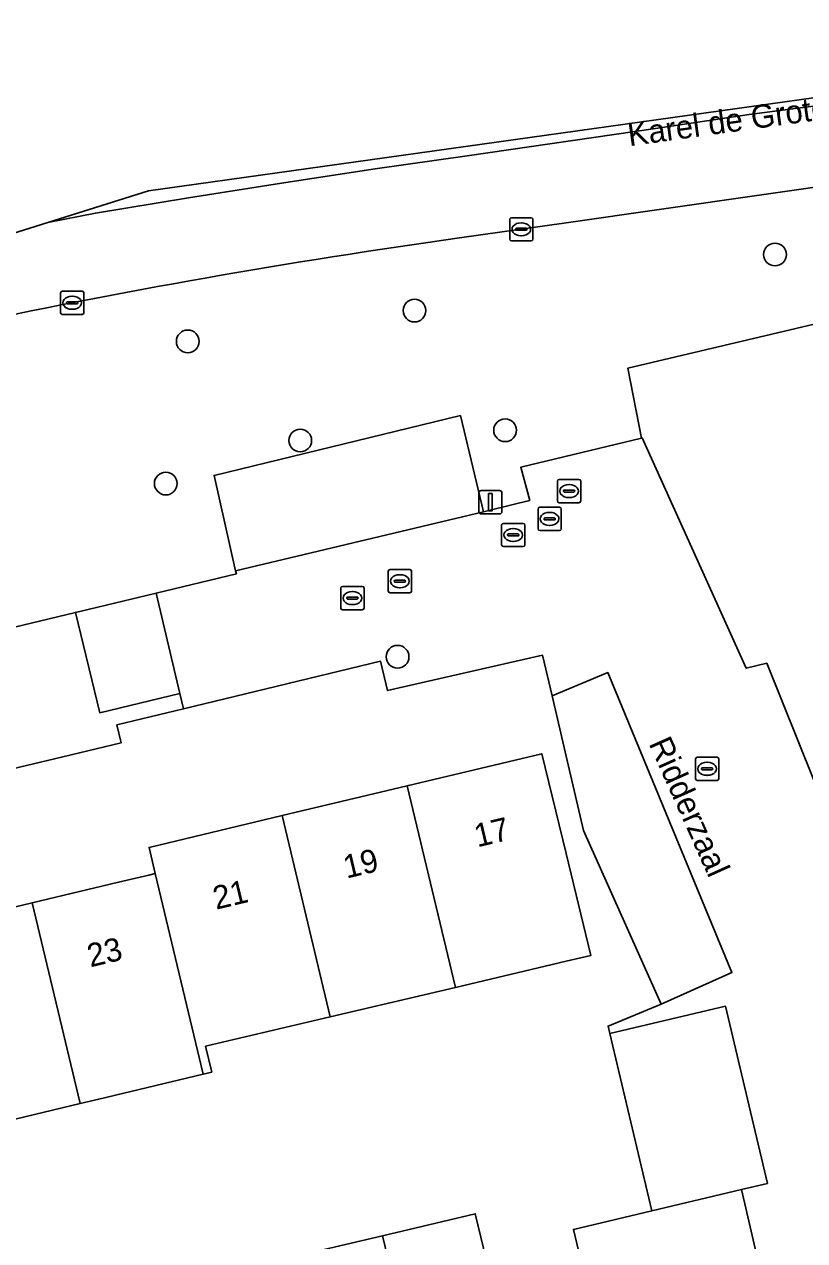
# Model space of a CAD drawing. Extents: x 158031 to 159244, y 380104 to 381214.
# Drawn here: x 158476.7 to 158510.3, y 381089.3 to 381141.6 of the extents above; entities that cross this region are included whole.
import ezdxf

# ---------------------------------------------------------------- set-up
doc = ezdxf.new("R2010")
doc.units = 0
for name, color, linetype in [('IMGEO_Berm_groen', 7, 'Continuous'), ('IMGEO_Boom', 7, 'Continuous'), ('IMGEO_Brandkraan', 7, 'Continuous'), ('IMGEO_Erf', 7, 'Continuous'), ('IMGEO_Kolk', 7, 'Continuous'), ('IMGEO_Lichtmast', 7, 'Continuous'), ('IMGEO_Openbare_ruimte_label', 7, 'Continuous'), ('IMGEO_Pand', 7, 'Continuous'), ('IMGEO_Pand_nummerreeks', 7, 'Continuous'), ('IMGEO_Parkeervlak_open', 7, 'Continuous'), ('IMGEO_Rijbaan_lokaal_open', 7, 'Continuous'), ('IMGEO_Rijbaan_regionaal_gesloten', 7, 'Continuous'), ('IMGEO_Rioolput', 7, 'Continuous'), ('IMGEO_Voetpad_open', 7, 'Continuous')]:
    doc.layers.add(name, color=color, linetype=linetype)

msp = doc.modelspace()

# ---------------------------------------------------------------- linework, layer by layer
at = {"layer": 'IMGEO_Berm_groen'}
for points in [[(158484.857, 381122.233), (158495.457, 381124.806), (158496.445, 381120.668), (158497.894, 381121.024), (158498.435, 381121.157), (158498.052, 381122.583), (158503.237, 381123.834), (158502.657, 381126.852), (158519.422, 381130.809), (158528.229, 381131.702), (158530.795, 381132.309), (158530.217, 381134.084), (158525.504, 381133.396), (158525.016, 381136.676), (158500, 381133.101), (158495.418, 381132.446)], [(158437.546, 381110.54), (158456.233, 381114.875), (158456.671, 381112.678), (158475.289, 381117.043), (158475.587, 381115.539), (158476.628, 381115.789), (158478.895, 381116.334), (158479.493, 381116.478), (158482.371, 381117.17), (158485.815, 381117.998), (158485.785, 381118.132), (158484.857, 381122.233)]]:
    msp.add_lwpolyline(points, dxfattribs=at)
msp.add_arc((158538.728, 380822.275), 313.18, 97.94889, 102.00295, dxfattribs=at)
at = {"layer": 'IMGEO_Boom'}
for centre in [(158508.986, 381131.736), (158493.479, 381129.321), (158483.723, 381127.997), (158497.377, 381124.173), (158488.564, 381123.733), (158482.779, 381121.881), (158492.752, 381114.431)]:
    msp.add_circle(centre, 0.489, dxfattribs=at)
at = {"layer": 'IMGEO_Brandkraan'}
for p, q in [((158492.427, 381118.18), (158493.279, 381118.18)), ((158492.352, 381117.254), (158492.352, 381118.106)), ((158492.611, 381117.674), (158492.611, 381117.686)), ((158493.049, 381117.637), (158492.651, 381117.637)), ((158492.654, 381117.723), (158493.052, 381117.723)), ((158492.84, 381117.96), (158492.865, 381117.96)), ((158493.095, 381117.686), (158493.095, 381117.674)), ((158493.353, 381118.106), (158493.353, 381117.254)), ((158493.279, 381117.18), (158492.427, 381117.18)), ((158492.863, 381117.4), (158492.838, 381117.4))]:
    msp.add_line(p, q, dxfattribs=at)
for points in [[(158492.427, 381118.18), (158493.279, 381118.18)], [(158492.352, 381117.254), (158492.352, 381118.106)], [(158493.353, 381118.106), (158493.353, 381117.254)], [(158493.279, 381117.18), (158492.427, 381117.18)]]:
    msp.add_lwpolyline(points, dxfattribs=at)
for centre, radius, start, end in [((158492.429, 381118.104), 0.0765, 91.552, 178.448), ((158492.429, 381118.104), 0.0765, 91.552, 178.448), ((158493.277, 381118.104), 0.0765, 1.552, 88.448), ((158493.277, 381118.104), 0.0765, 1.552, 88.448), ((158492.651, 381117.683), 0.0403, 85.8775, 175.7526), ((158492.648, 381117.673), 0.0366, 178.938, 274.7102), ((158493.052, 381117.68), 0.043, 264.8664, 352.4533), ((158493.056, 381117.685), 0.0386, 1.7309, 96.639), ((158492.429, 381117.256), 0.0765, 181.552, 268.448), ((158492.429, 381117.256), 0.0765, 181.552, 268.448), ((158493.277, 381117.256), 0.0765, 271.552, 358.448), ((158493.277, 381117.256), 0.0765, 271.552, 358.448)]:
    msp.add_arc(centre, radius, start, end, dxfattribs=at)
for centre, major_axis, ratio, start_param, end_param in [((158492.839, 381117.68), (-0.387, 0.002), 0.722429, 4.712389, 7.853982), ((158492.864, 381117.68), (-0.39, 0.002), 0.717154, 1.570796, 4.712389)]:
    msp.add_ellipse(centre, major_axis=major_axis, ratio=ratio, start_param=start_param, end_param=end_param, dxfattribs=at)
at = {"layer": 'IMGEO_Erf'}
for points in [[(158519.422, 381130.809), (158502.657, 381126.852), (158503.237, 381123.834), (158503.277, 381123.844), (158507.752, 381113.932), (158508.633, 381114.152), (158510.661, 381109.122)], [(158500.529, 381088.887), (158500.314, 381089.796), (158503.682, 381090.593), (158501.881, 381098.216), (158501.804, 381098.543), (158504.088, 381099.489), (158500.747, 381106.948), (158500, 381110.151), (158499.394, 381112.75), (158498.987, 381114.494), (158492.323, 381112.972), (158492.021, 381114.237), (158483.543, 381112.187), (158480.679, 381111.494), (158480.858, 381110.722), (158477.995, 381110.041), (158470.208, 381108.189), (158469.945, 381109.353), (158464.345, 381108.005), (158464.06, 381109.04), (158447.187, 381105.029)], [(158471.484, 381102.516), (158477.028, 381103.839), (158480.75, 381104.727), (158482.057, 381105.039), (158482.327, 381105.103), (158482.058, 381106.226), (158487.785, 381107.593), (158493.17, 381108.879), (158498.955, 381110.26), (158500, 381105.971), (158501.07, 381101.579), (158500, 381101.327), (158495.244, 381100.207), (158489.855, 381098.938), (158484.493, 381097.676), (158484.76, 381096.559), (158484.392, 381096.471), (158479.897, 381095.398), (158479.093, 381095.206), (158473.549, 381093.883)], [(158488.003, 381088.553), (158492.107, 381089.523), (158496.095, 381090.467), (158496.684, 381087.977)]]:
    msp.add_lwpolyline(points, dxfattribs=at)
at = {"layer": 'IMGEO_Kolk'}
for p, q in [((158497.573, 381132.393), (158497.573, 381133.245)), ((158497.648, 381133.319), (158498.5, 381133.319)), ((158497.832, 381132.813), (158497.832, 381132.825)), ((158497.875, 381132.862), (158498.273, 381132.862)), ((158498.061, 381133.099), (158498.086, 381133.099)), ((158498.316, 381132.825), (158498.316, 381132.813)), ((158498.574, 381133.245), (158498.574, 381132.393)), ((158498.5, 381132.319), (158497.648, 381132.319)), ((158498.27, 381132.776), (158497.872, 381132.776)), ((158498.084, 381132.539), (158498.059, 381132.539)), ((158478.254, 381129.232), (158478.254, 381130.084)), ((158478.329, 381130.158), (158479.181, 381130.158)), ((158478.556, 381129.701), (158478.954, 381129.701)), ((158478.742, 381129.938), (158478.767, 381129.938)), ((158479.255, 381130.084), (158479.255, 381129.232)), ((158479.181, 381129.158), (158478.329, 381129.158)), ((158478.513, 381129.652), (158478.513, 381129.664)), ((158478.951, 381129.615), (158478.553, 381129.615)), ((158478.765, 381129.378), (158478.74, 381129.378)), ((158478.997, 381129.664), (158478.997, 381129.652)), ((158490.306, 381116.527), (158490.306, 381117.379)), ((158490.381, 381117.453), (158491.233, 381117.453)), ((158490.794, 381117.233), (158490.819, 381117.233)), ((158491.307, 381117.379), (158491.307, 381116.527)), ((158490.565, 381116.947), (158490.565, 381116.959)), ((158491.003, 381116.91), (158490.605, 381116.91)), ((158490.608, 381116.996), (158491.006, 381116.996)), ((158490.817, 381116.673), (158490.792, 381116.673)), ((158491.049, 381116.959), (158491.049, 381116.947)), ((158491.233, 381116.453), (158490.381, 381116.453)), ((158505.565, 381109.182), (158505.565, 381110.034)), ((158505.64, 381110.108), (158506.492, 381110.108)), ((158506.053, 381109.888), (158506.078, 381109.888)), ((158506.566, 381110.034), (158506.566, 381109.182)), ((158505.824, 381109.602), (158505.824, 381109.614)), ((158506.262, 381109.565), (158505.864, 381109.565)), ((158505.867, 381109.651), (158506.265, 381109.651)), ((158506.076, 381109.328), (158506.051, 381109.328)), ((158506.308, 381109.614), (158506.308, 381109.602)), ((158506.492, 381109.108), (158505.64, 381109.108))]:
    msp.add_line(p, q, dxfattribs=at)
for points in [[(158497.573, 381132.393), (158497.573, 381133.245)], [(158497.648, 381133.319), (158498.5, 381133.319)], [(158498.574, 381133.245), (158498.574, 381132.393)], [(158498.5, 381132.319), (158497.648, 381132.319)], [(158478.254, 381129.232), (158478.254, 381130.084)], [(158478.329, 381130.158), (158479.181, 381130.158)], [(158479.255, 381130.084), (158479.255, 381129.232)], [(158479.181, 381129.158), (158478.329, 381129.158)], [(158490.306, 381116.527), (158490.306, 381117.379)], [(158490.381, 381117.453), (158491.233, 381117.453)], [(158491.307, 381117.379), (158491.307, 381116.527)], [(158491.233, 381116.453), (158490.381, 381116.453)], [(158505.565, 381109.182), (158505.565, 381110.034)], [(158505.64, 381110.108), (158506.492, 381110.108)], [(158506.566, 381110.034), (158506.566, 381109.182)], [(158506.492, 381109.108), (158505.64, 381109.108)]]:
    msp.add_lwpolyline(points, dxfattribs=at)
for centre, radius, start, end in [((158497.65, 381133.243), 0.0765, 91.552, 178.448), ((158497.65, 381133.243), 0.0765, 91.552, 178.448), ((158497.872, 381132.822), 0.0403, 85.8775, 175.7526), ((158497.869, 381132.812), 0.0366, 178.938, 274.7102), ((158498.273, 381132.819), 0.043, 264.8664, 352.4533), ((158498.277, 381132.824), 0.0386, 1.7309, 96.639), ((158498.498, 381133.243), 0.0765, 1.552, 88.448), ((158498.498, 381133.243), 0.0765, 1.552, 88.448), ((158497.65, 381132.395), 0.0765, 181.552, 268.448), ((158497.65, 381132.395), 0.0765, 181.552, 268.448), ((158498.498, 381132.395), 0.0765, 271.552, 358.448), ((158498.498, 381132.395), 0.0765, 271.552, 358.448), ((158478.331, 381130.082), 0.0765, 91.552, 178.448), ((158478.331, 381130.082), 0.0765, 91.552, 178.448), ((158478.553, 381129.661), 0.0403, 85.8775, 175.7526), ((158478.958, 381129.663), 0.0386, 1.7309, 96.639), ((158479.179, 381130.082), 0.0765, 1.552, 88.448), ((158479.179, 381130.082), 0.0765, 1.552, 88.448), ((158478.331, 381129.234), 0.0765, 181.552, 268.448), ((158478.331, 381129.234), 0.0765, 181.552, 268.448), ((158478.55, 381129.651), 0.0366, 178.938, 274.7102), ((158478.954, 381129.658), 0.043, 264.8664, 352.4533), ((158479.179, 381129.234), 0.0765, 271.552, 358.448), ((158479.179, 381129.234), 0.0765, 271.552, 358.448), ((158490.383, 381117.377), 0.0765, 91.552, 178.448), ((158490.383, 381117.377), 0.0765, 91.552, 178.448), ((158491.231, 381117.377), 0.0765, 1.552, 88.448), ((158491.231, 381117.377), 0.0765, 1.552, 88.448), ((158490.605, 381116.956), 0.0403, 85.8775, 175.7526), ((158490.602, 381116.946), 0.0366, 178.938, 274.7102), ((158491.006, 381116.953), 0.043, 264.8664, 352.4533), ((158491.01, 381116.958), 0.0386, 1.7309, 96.639), ((158490.383, 381116.529), 0.0765, 181.552, 268.448), ((158490.383, 381116.529), 0.0765, 181.552, 268.448), ((158491.231, 381116.529), 0.0765, 271.552, 358.448), ((158491.231, 381116.529), 0.0765, 271.552, 358.448), ((158505.642, 381110.032), 0.0765, 91.552, 178.448), ((158505.642, 381110.032), 0.0765, 91.552, 178.448), ((158506.49, 381110.032), 0.0765, 1.552, 88.448), ((158506.49, 381110.032), 0.0765, 1.552, 88.448), ((158505.864, 381109.611), 0.0403, 85.8775, 175.7526), ((158505.861, 381109.601), 0.0366, 178.938, 274.7102), ((158506.265, 381109.608), 0.043, 264.8664, 352.4533), ((158506.269, 381109.613), 0.0386, 1.7309, 96.639), ((158505.642, 381109.184), 0.0765, 181.552, 268.448), ((158505.642, 381109.184), 0.0765, 181.552, 268.448), ((158506.49, 381109.184), 0.0765, 271.552, 358.448), ((158506.49, 381109.184), 0.0765, 271.552, 358.448)]:
    msp.add_arc(centre, radius, start, end, dxfattribs=at)
for centre, major_axis, ratio, start_param, end_param in [((158498.06, 381132.819), (-0.387, 0.002), 0.722429, 4.712389, 7.853982), ((158498.085, 381132.819), (-0.39, 0.002), 0.717154, 1.570796, 4.712389), ((158478.741, 381129.658), (-0.387, 0.002), 0.722429, 4.712389, 7.853982), ((158478.766, 381129.658), (-0.39, 0.002), 0.717154, 1.570796, 4.712389), ((158490.793, 381116.953), (-0.387, 0.002), 0.722429, 4.712389, 7.853982), ((158490.818, 381116.953), (-0.39, 0.002), 0.717154, 1.570796, 4.712389), ((158506.052, 381109.608), (-0.387, 0.002), 0.722429, 4.712389, 7.853982), ((158506.077, 381109.608), (-0.39, 0.002), 0.717154, 1.570796, 4.712389)]:
    msp.add_ellipse(centre, major_axis=major_axis, ratio=ratio, start_param=start_param, end_param=end_param, dxfattribs=at)
at = {"layer": 'IMGEO_Lichtmast'}
for p, q in [((158496.247, 381120.677), (158496.247, 381121.477)), ((158496.247, 381121.477), (158496.247, 381120.677)), ((158496.347, 381121.577), (158497.137, 381121.577)), ((158497.137, 381121.577), (158496.347, 381121.577)), ((158497.237, 381121.477), (158497.237, 381120.677)), ((158497.237, 381120.677), (158497.237, 381121.477)), ((158497.137, 381120.577), (158496.347, 381120.577)), ((158496.347, 381120.577), (158497.137, 381120.577))]:
    msp.add_line(p, q, dxfattribs=at)
msp.add_lwpolyline([(158496.667, 381121.452), (158496.817, 381121.452), (158496.817, 381120.702), (158496.667, 381120.702), (158496.667, 381121.452)], dxfattribs=at)
for centre, start, end in [((158496.347, 381121.477), 90, 180), ((158496.347, 381121.477), 90, 180), ((158497.137, 381121.477), 0, 90), ((158497.137, 381121.477), 360, 90), ((158496.347, 381120.677), 180, 270), ((158496.347, 381120.677), 180, 270), ((158497.137, 381120.677), 270, 0), ((158497.137, 381120.677), 270, 0)]:
    msp.add_arc(centre, 0.1, start, end, dxfattribs=at)
at = {"layer": 'IMGEO_Pand'}
for points in [[(158495.244, 381100.207), (158500, 381101.327), (158501.07, 381101.579), (158500, 381105.971), (158498.955, 381110.26), (158493.17, 381108.879)], [(158487.785, 381107.593), (158489.855, 381098.938), (158495.244, 381100.207), (158493.17, 381108.879)], [(158487.785, 381107.593), (158482.058, 381106.226), (158482.327, 381105.103), (158484.392, 381096.471), (158484.76, 381096.559), (158484.493, 381097.676), (158489.855, 381098.938)], [(158482.327, 381105.103), (158482.057, 381105.039), (158480.75, 381104.727), (158477.028, 381103.839), (158479.093, 381095.206), (158479.897, 381095.398), (158484.392, 381096.471)], [(158477.028, 381103.839), (158471.484, 381102.516), (158473.549, 381093.883), (158479.093, 381095.206)], [(158507.539, 381091.506), (158503.682, 381090.593), (158500.314, 381089.796), (158500.529, 381088.887), (158501.014, 381086.838), (158508.239, 381088.547)], [(158492.107, 381089.523), (158492.702, 381087.035), (158496.684, 381087.977), (158496.095, 381090.467)], [(158492.107, 381089.523), (158488.003, 381088.553), (158488.593, 381086.063), (158492.702, 381087.035)]]:
    msp.add_lwpolyline(points, close=True, dxfattribs=at)
at = {"layer": 'IMGEO_Parkeervlak_open'}
for points in [[(158495.457, 381124.806), (158484.857, 381122.233), (158485.785, 381118.132), (158496.445, 381120.668)], [(158501.802, 381113.745), (158499.394, 381112.75), (158500, 381110.151), (158500.747, 381106.948), (158504.088, 381099.489), (158507.13, 381100.852)], [(158501.881, 381098.216), (158503.682, 381090.593), (158507.539, 381091.506), (158508.658, 381091.771), (158507.67, 381095.946), (158506.854, 381099.393)]]:
    msp.add_lwpolyline(points, close=True, dxfattribs=at)
at = {"layer": 'IMGEO_Rijbaan_lokaal_open'}
msp.add_lwpolyline([(158479.493, 381116.478), (158478.895, 381116.334), (158479.94, 381112.019), (158483.391, 381112.844), (158482.371, 381117.17)], close=True, dxfattribs=at)
at = {"layer": 'IMGEO_Rijbaan_regionaal_gesloten'}
for points in [[(158495.418, 381132.446), (158500, 381133.101), (158525.016, 381136.676), (158531.183, 381137.564), (158533.862, 381137.95), (158533.347, 381141.343), (158527.812, 381140.623), (158524.487, 381140.134), (158523.867, 381140.043), (158519.85, 381139.453), (158515.884, 381138.87), (158511.845, 381138.276), (158507.878, 381137.764), (158503.852, 381137.154), (158495.738, 381135.984), (158491.791, 381135.415), (158487.761, 381134.806), (158483.752, 381134.18), (158479.749, 381133.519), (158477.712, 381133.114), (158427.759, 381117.397)], [(158477.712, 381133.114), (158479.749, 381133.519), (158483.752, 381134.18), (158487.761, 381134.806), (158491.791, 381135.415), (158495.738, 381135.984), (158503.852, 381137.154), (158507.878, 381137.764), (158511.845, 381138.276), (158515.884, 381138.87), (158519.85, 381139.453), (158523.867, 381140.043), (158524.487, 381140.134), (158527.812, 381140.623), (158533.347, 381141.343), (158533.302, 381141.638), (158482.036, 381134.474), (158477.712, 381133.114)]]:
    msp.add_lwpolyline(points, dxfattribs=at)
msp.add_arc((158538.728, 380822.275), 313.18, 97.94889, 102.00295, dxfattribs=at)
at = {"layer": 'IMGEO_Rioolput'}
for p, q in [((158499.626, 381121.131), (158499.626, 381121.983)), ((158499.701, 381122.057), (158500.553, 381122.057)), ((158500.114, 381121.837), (158500.139, 381121.837)), ((158500.627, 381121.983), (158500.627, 381121.131)), ((158499.885, 381121.551), (158499.885, 381121.563)), ((158500.323, 381121.514), (158499.925, 381121.514)), ((158499.928, 381121.6), (158500.326, 381121.6)), ((158500.369, 381121.563), (158500.369, 381121.551)), ((158498.791, 381119.933), (158498.791, 381120.785)), ((158498.866, 381120.859), (158499.718, 381120.859)), ((158500.553, 381121.057), (158499.701, 381121.057)), ((158499.792, 381120.785), (158499.792, 381119.933)), ((158500.137, 381121.277), (158500.112, 381121.277)), ((158499.05, 381120.353), (158499.05, 381120.365)), ((158499.488, 381120.316), (158499.09, 381120.316)), ((158499.093, 381120.402), (158499.491, 381120.402)), ((158499.279, 381120.639), (158499.304, 381120.639)), ((158499.534, 381120.365), (158499.534, 381120.353)), ((158497.227, 381119.242), (158497.227, 381120.094)), ((158497.302, 381120.168), (158498.154, 381120.168)), ((158497.715, 381119.948), (158497.74, 381119.948)), ((158498.228, 381120.094), (158498.228, 381119.242)), ((158499.718, 381119.859), (158498.866, 381119.859)), ((158499.302, 381120.079), (158499.277, 381120.079)), ((158497.486, 381119.662), (158497.486, 381119.674)), ((158497.924, 381119.625), (158497.526, 381119.625)), ((158497.529, 381119.711), (158497.927, 381119.711)), ((158497.738, 381119.388), (158497.713, 381119.388)), ((158497.97, 381119.674), (158497.97, 381119.662)), ((158498.154, 381119.168), (158497.302, 381119.168))]:
    msp.add_line(p, q, dxfattribs=at)
for points in [[(158499.626, 381121.131), (158499.626, 381121.983)], [(158499.701, 381122.057), (158500.553, 381122.057)], [(158500.627, 381121.983), (158500.627, 381121.131)], [(158498.791, 381119.933), (158498.791, 381120.785)], [(158498.866, 381120.859), (158499.718, 381120.859)], [(158500.553, 381121.057), (158499.701, 381121.057)], [(158499.792, 381120.785), (158499.792, 381119.933)], [(158497.227, 381119.242), (158497.227, 381120.094)], [(158497.302, 381120.168), (158498.154, 381120.168)], [(158498.228, 381120.094), (158498.228, 381119.242)], [(158499.718, 381119.859), (158498.866, 381119.859)], [(158498.154, 381119.168), (158497.302, 381119.168)]]:
    msp.add_lwpolyline(points, dxfattribs=at)
for centre, radius, start, end in [((158499.703, 381121.981), 0.0765, 91.552, 178.448), ((158499.703, 381121.981), 0.0765, 91.552, 178.448), ((158500.551, 381121.981), 0.0765, 1.552, 88.448), ((158500.551, 381121.981), 0.0765, 1.552, 88.448), ((158499.925, 381121.56), 0.0403, 85.8775, 175.7526), ((158499.922, 381121.55), 0.0366, 178.938, 274.7102), ((158500.326, 381121.557), 0.043, 264.8664, 352.4533), ((158500.33, 381121.562), 0.0386, 1.7309, 96.639), ((158498.868, 381120.783), 0.0765, 91.552, 178.448), ((158498.868, 381120.783), 0.0765, 91.552, 178.448), ((158499.703, 381121.133), 0.0765, 181.552, 268.448), ((158499.703, 381121.133), 0.0765, 181.552, 268.448), ((158499.716, 381120.783), 0.0765, 1.552, 88.448), ((158499.716, 381120.783), 0.0765, 1.552, 88.448), ((158500.551, 381121.133), 0.0765, 271.552, 358.448), ((158500.551, 381121.133), 0.0765, 271.552, 358.448), ((158499.09, 381120.362), 0.0403, 85.8775, 175.7526), ((158499.087, 381120.352), 0.0366, 178.938, 274.7102), ((158499.491, 381120.359), 0.043, 264.8664, 352.4533), ((158499.495, 381120.364), 0.0386, 1.7309, 96.639), ((158497.304, 381120.092), 0.0765, 91.552, 178.448), ((158497.304, 381120.092), 0.0765, 91.552, 178.448), ((158498.152, 381120.092), 0.0765, 1.552, 88.448), ((158498.152, 381120.092), 0.0765, 1.552, 88.448), ((158498.868, 381119.935), 0.0765, 181.552, 268.448), ((158498.868, 381119.935), 0.0765, 181.552, 268.448), ((158499.716, 381119.935), 0.0765, 271.552, 358.448), ((158499.716, 381119.935), 0.0765, 271.552, 358.448), ((158497.304, 381119.244), 0.0765, 181.552, 268.448), ((158497.304, 381119.244), 0.0765, 181.552, 268.448), ((158497.526, 381119.671), 0.0403, 85.8775, 175.7526), ((158497.523, 381119.661), 0.0366, 178.938, 274.7102), ((158497.927, 381119.668), 0.043, 264.8664, 352.4533), ((158497.931, 381119.673), 0.0386, 1.7309, 96.639), ((158498.152, 381119.244), 0.0765, 271.552, 358.448), ((158498.152, 381119.244), 0.0765, 271.552, 358.448)]:
    msp.add_arc(centre, radius, start, end, dxfattribs=at)
for centre, major_axis, ratio, start_param, end_param in [((158500.113, 381121.557), (-0.387, 0.002), 0.722429, 4.712389, 7.853982), ((158500.138, 381121.557), (-0.39, 0.002), 0.717154, 1.570796, 4.712389), ((158499.278, 381120.359), (-0.387, 0.002), 0.722429, 4.712389, 7.853982), ((158499.303, 381120.359), (-0.39, 0.002), 0.717154, 1.570796, 4.712389), ((158497.714, 381119.668), (-0.387, 0.002), 0.722429, 4.712389, 7.853982), ((158497.739, 381119.668), (-0.39, 0.002), 0.717154, 1.570796, 4.712389)]:
    msp.add_ellipse(centre, major_axis=major_axis, ratio=ratio, start_param=start_param, end_param=end_param, dxfattribs=at)
at = {"layer": 'IMGEO_Voetpad_open'}
for points in [[(158510.661, 381109.122), (158508.633, 381114.152), (158507.752, 381113.932), (158503.277, 381123.844), (158503.237, 381123.834), (158498.052, 381122.583), (158498.435, 381121.157), (158497.894, 381121.024), (158496.445, 381120.668), (158485.785, 381118.132), (158485.815, 381117.998), (158482.371, 381117.17), (158483.391, 381112.844), (158483.543, 381112.187), (158492.021, 381114.237), (158492.323, 381112.972), (158498.987, 381114.494), (158499.394, 381112.75), (158501.802, 381113.745), (158507.13, 381100.852), (158504.088, 381099.489), (158501.804, 381098.543), (158501.881, 381098.216), (158506.854, 381099.393), (158507.67, 381095.946), (158508.658, 381091.771), (158507.539, 381091.506), (158508.239, 381088.547)], [(158447.187, 381105.029), (158464.06, 381109.04), (158464.345, 381108.005), (158469.945, 381109.353), (158470.208, 381108.189), (158477.995, 381110.041), (158480.858, 381110.722), (158480.679, 381111.494), (158483.543, 381112.187), (158483.391, 381112.844), (158479.94, 381112.019), (158478.895, 381116.334), (158476.628, 381115.789), (158475.587, 381115.539), (158475.289, 381117.043), (158456.671, 381112.678), (158456.233, 381114.875), (158437.546, 381110.54)]]:
    msp.add_lwpolyline(points, dxfattribs=at)

# ---------------------------------------------------------------- texts
at = {"layer": 'IMGEO_Openbare_ruimte_label'}
for s, rotation, p in [('Karel de Grotelaan', 7.8709, (158502.719, 381136.393)), ('Ridderzaal', 294.1546, (158503.542, 381110.699))]:
    msp.add_text(s, height=1, rotation=rotation, dxfattribs=at).set_placement(p)
at = {"layer": 'IMGEO_Pand_nummerreeks'}
for s, rotation, p in [('17', 13.4268, (158496.185, 381106.227)), ('19', 13.4268, (158490.553, 381104.882)), ('21', 13.4244, (158484.943, 381103.543)), ('23', 13.4244, (158479.535, 381101.065))]:
    msp.add_text(s, height=1, rotation=rotation, dxfattribs=at).set_placement(p)

doc.saveas('drawing.dxf')
